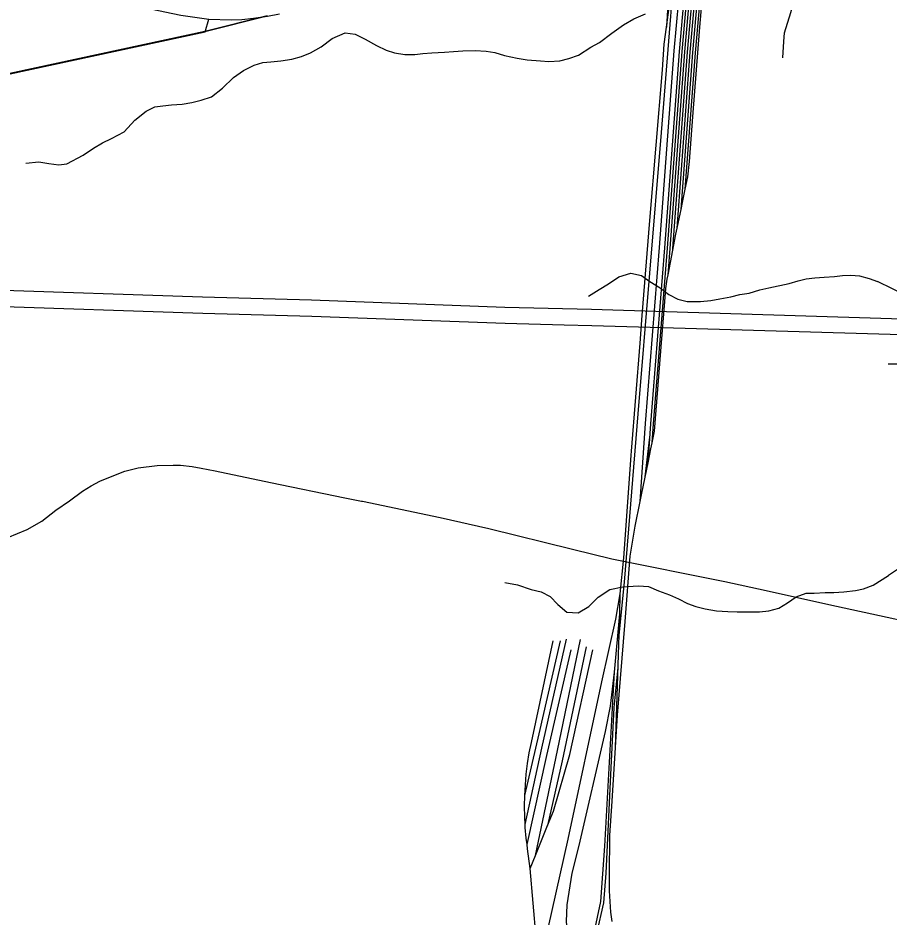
# Model space of a CAD drawing. Extents: x 114843 to 284848, y 317643 to 566895.
# Drawn here: x 165677 to 171054, y 388525 to 394078 of the extents above; entities that cross this region are included whole.
import ezdxf

# ---------------------------------------------------------------- set-up
doc = ezdxf.new("R2010")
doc.units = 0
for name, color, linetype in [('GM_X_City_Street', 7, 'Continuous'), ('GM_X_County_Road', 7, 'Continuous'), ('GM_X_Interstate_Route', 7, 'Continuous'), ('GM_X_Minor_River', 7, 'Continuous'), ('GM_X_Rail_Line', 7, 'Continuous'), ('GM_X_Township', 7, 'Continuous'), ('GM_X_Township_Road', 7, 'Continuous')]:
    doc.layers.add(name, color=color, linetype=linetype)

msp = doc.modelspace()

# ---------------------------------------------------------------- linework, layer by layer
at = {"layer": 'GM_X_City_Street'}
msp.add_lwpolyline([(164550.9, 393947.4), (164646.1, 393531.4), (165629.1, 393733.2), (166832.8, 393991.9), (166855.9, 394072.1)], dxfattribs=at)
at = {"layer": 'GM_X_County_Road'}
for points in [[(163836.8, 393843.8), (163942.3, 393843.5), (164178.9, 393873.2), (164276.6, 393889), (164550.9, 393947.4), (164880.6, 394020), (165212.6, 394091.2), (165555.6, 394168.6), (165741.4, 394205.3), (165833.5, 394218.9), (165929.9, 394223.9), (166035, 394219.5), (166183.2, 394202.5), (166494.6, 394134.9), (166681.8, 394096.7), (166855.9, 394072.1), (166992.9, 394067), (167060, 394070.1), (167130.6, 394077.5), (167216.7, 394088.9), (167291.9, 394103.5)], [(164043.9, 390892.7), (164610.3, 390859.4), (165045.2, 390826.7), (165340.2, 390818.9), (165514.6, 390842.4), (165614.9, 390869.6), (165733.1, 390919.1), (165823.7, 390970.6), (165911.4, 391037.6), (165996.3, 391096.6), (166075.2, 391155.4), (166130, 391188.6), (166183.1, 391217), (166258.9, 391249.1), (166336.9, 391278.3), (166419.6, 391300.7), (166536.9, 391315.1), (166636.2, 391317.3), (166680.6, 391316.2), (166752.2, 391308.4), (166808.7, 391298.2), (166895.4, 391280.8), (167236.8, 391210.3), (167694.6, 391114.2)], [(167694.6, 391114.2), (167704.9, 391112), (167798.4, 391094.9)], [(167798.4, 391094.9), (167803.6, 391093.9), (168283.8, 390993.5), (168584.6, 390925.7), (169099.5, 390797.7), (169343.8, 390738.5), (170041, 390598.2), (170295.8, 390541.4), (170682.5, 390456.6)], [(170682.5, 390456.6), (171089.7, 390367.3), (171664.2, 390240.6), (172480.9, 390055.6)]]:
    msp.add_lwpolyline(points, dxfattribs=at)
at = {"layer": 'GM_X_Interstate_Route'}
for points in [[(160999.8, 392616.8), (162647.4, 392514), (163609.7, 392458.8), (163934.2, 392450), (164602.5, 392424.2), (165466.2, 392400.7), (166817.4, 392356.3), (167488.8, 392337.5), (168683, 392293.3), (169218.1, 392279), (171400.5, 392211.6), (172034.3, 392192.9), (172084.3, 392190.4), (172687, 392167.1), (172737.1, 392165.2), (172771.9, 392164.2), (172912.3, 392158), (173104.7, 392149.4), (174429.9, 392104.6), (174582.3, 392093.6)], [(163909, 392351.2), (163943.3, 392350.4), (164600.8, 392330.1), (164889.9, 392316), (165468.3, 392300.2), (166819.5, 392255.7), (167490.9, 392236.9), (168685, 392192.7), (169048.9, 392183)], [(169048.9, 392183), (169220.2, 392178.5), (169796.1, 392161.9)], [(169796.1, 392161.9), (171342.8, 392117.3), (171394.2, 392114.9), (171925.9, 392096.8)]]:
    msp.add_lwpolyline(points, dxfattribs=at)
at = {"layer": 'GM_X_Minor_River'}
for points in [[(165725.8, 393181.4), (165805.8, 393189.1), (165867.8, 393178.9), (165929.8, 393170.7), (165979.8, 393178.5), (166080, 393230.2), (166144.3, 393274), (166198.4, 393307.8), (166254.5, 393333.7), (166332.7, 393375.4), (166399.1, 393447.3), (166469.3, 393503.1), (166521.5, 393528.9), (166571.5, 393536.7), (166625.5, 393542.5), (166691.6, 393546.3), (166749.6, 393556.1), (166807.7, 393569.9), (166871.8, 393591.7), (166940.1, 393645.5), (167008.4, 393711.3), (167068.6, 393753.2), (167134.7, 393787), (167188.8, 393802.8), (167238.8, 393808.6), (167300.9, 393814.4), (167366.9, 393824.1), (167427, 393839.9), (167483.1, 393863.8), (167549.3, 393899.6), (167617.6, 393951.4), (167697.7, 393987.1), (167759.7, 393978.9), (167819.6, 393948.6), (167891.4, 393908.3), (167949.3, 393880), (168001.2, 393863.8), (168065.2, 393853.6), (168127.2, 393853.3), (168177.3, 393859.1), (168231.3, 393862.9), (168309.3, 393866.6), (168365.3, 393870.5), (168423.4, 393876.2), (168499.4, 393878), (168567.4, 393873.7), (168621.4, 393865.5), (168681.3, 393847.2), (168759.2, 393830.9), (168821.2, 393820.7), (168903.2, 393814.3), (168955.2, 393810.1), (169023.2, 393813.9), (169077.3, 393827.7), (169137.4, 393849.5), (169213.6, 393897.3), (169267.8, 393927.1), (169344, 393984.9), (169416.3, 394036.7), (169478.5, 394072.5), (169550.6, 394104.3)], [(169198.8, 392361.2), (169265, 392401), (169323.2, 392436.9), (169387.4, 392478.7), (169461.5, 392502.4), (169525.5, 392488.2), (169577.3, 392449.9), (169641.1, 392411.6), (169695, 392371.4), (169750.9, 392341.1), (169808.8, 392326.9), (169890.8, 392326.6), (169954.9, 392334.3), (170010.9, 392344.1), (170077, 392355.9), (170133.1, 392369.7), (170191.1, 392379.5), (170257.2, 392399.3), (170313.3, 392411.1), (170437.4, 392438.7), (170493.5, 392454.5), (170543.6, 392466.3), (170595.6, 392474.1), (170653.6, 392477.9), (170717.7, 392481.7), (170767.7, 392487.5), (170819.7, 392489.3), (170871.7, 392485.1), (170931.7, 392468.8), (170983.6, 392450.6)], [(171168.6, 392359.6), (170983.6, 392450.6)], [(171745.8, 391239.5), (171750.3, 391315.7), (171766.7, 391385.7), (171777.1, 391441.8), (171785.5, 391497.9), (171793.9, 391564), (171796.2, 391620.1), (171784.7, 391690.3), (171747.2, 391768.7), (171681.5, 391827.3), (171611.7, 391865.8), (171557.8, 391878.1), (171503.8, 391888.5), (171443.8, 391898.9), (171381.9, 391915.3), (171330, 391927.7), (171274, 391940.1), (171224, 391940.4), (171170, 391942.7), (171103.9, 391941.1), (171049.9, 391939.5)], [(171802.5, 391240.7), (171783.6, 391201.2), (171709.2, 391145.6), (171654.8, 391089.8), (171620.5, 391037.9), (171588.1, 390978), (171543.6, 390904.1), (171493.1, 390838.3), (171428.8, 390792.6), (171368.6, 390758.9), (171294.4, 390741.3), (171222.4, 390741.8), (171170.2, 390712), (171105.9, 390672.3), (171051.6, 390634.6)], [(168682.9, 390590.7), (168760.8, 390576.4), (168844.7, 390548), (168906.7, 390533.8), (168962.5, 390505.5), (169010.3, 390455.3), (169066.2, 390409), (169136.1, 390404.8), (169200.3, 390442.6), (169258.6, 390500.4), (169330.8, 390548.2), (169410.9, 390565.9), (169507, 390571.6), (169569, 390567.3), (169630.9, 390541.1), (169698.7, 390514.8), (169754.7, 390490.5), (169810.5, 390462.3), (169862.5, 390444.1), (169920.4, 390429.8), (169990.4, 390417.5), (170058.4, 390413.3), (170116.4, 390411.1), (170254.4, 390410.5), (170312.4, 390416.3), (170374.5, 390434.1), (170428.7, 390466), (170480.9, 390503.8), (170543, 390525.6), (170593, 390525.4), (170661, 390529.2), (170713, 390529), (170775.1, 390534.8), (170847.1, 390542.5), (170897.2, 390552.3), (170957.3, 390576.1), (171051.6, 390634.6)]]:
    msp.add_lwpolyline(points, dxfattribs=at)
at = {"layer": 'GM_X_Rail_Line'}
for p, q in [((169746.1, 392780.3), (169771.1, 392896.2)), ((169690.7, 392492.1), (169719.5, 392644.7)), ((169549.2, 391244.1), (169577.9, 391490)), ((168872.7, 388905.5), (168947, 389089.8)), ((168840.1, 388824.6), (168872.7, 388905.5)), ((168892, 388214.2), (168840.1, 388824.6))]:
    msp.add_line(p, q, dxfattribs=at)
for points in [[(169796.9, 393021.3), (169859.5, 393864), (169915.8, 394493.3), (169934.2, 394765.4), (169962.4, 394922.2), (170001.3, 395092.9), (170062.3, 395303), (170078.5, 395344.7), (170313.4, 396104.6), (170498.3, 396674.8), (170546.9, 396887.9), (170576.9, 397032.8), (170694.4, 398537.9), (170718.2, 398843.2), (170723.1, 399124.6), (170704.8, 399282.5), (170670.7, 399461.9), (170626.1, 399648.6), (170583.4, 399819.1), (170514.8, 399996.4), (170348.7, 400411.6), (170285, 400559.2), (170277, 400582.6), (170246.9, 400655.7)], [(169771.1, 392896.2), (169843.1, 393865.3), (169899.4, 394494.6), (169917.9, 394767.4), (169946.3, 394925.5), (169985.4, 395097), (170046.7, 395307.9), (170062.8, 395349.6), (170297.7, 396109.6), (170482.5, 396679.2), (170530.9, 396891.4), (170560.6, 397035.1), (170678.1, 398539.2), (170701.8, 398843.9), (170706.7, 399123.8), (170688.6, 399280.1), (170654.7, 399458.5), (170610.1, 399644.7), (170567.7, 399814.2), (170499.6, 399990.4), (170333.6, 400405.3), (170269.7, 400553.2), (170261.5, 400577.3), (170251, 400611.3)], [(169746.1, 392780.3), (169826.8, 393866.7), (169883, 394495.9), (169901.6, 394769.5), (169930.3, 394928.8), (169969.5, 395101.1), (170031, 395312.7), (170047.2, 395354.4), (170282.1, 396114.5), (170466.7, 396683.6), (170514.9, 396894.8), (170544.3, 397037.4), (170661.7, 398540.4), (170685.5, 398844.7), (170690.3, 399123), (170672.3, 399277.6), (170638.6, 399455), (170594.2, 399640.8), (170552.1, 399809.2), (170484.3, 399984.4), (170318.4, 400399), (170261.4, 400531.2)], [(169719.5, 392644.7), (169720.2, 392654.1), (169810.4, 393868), (169866.7, 394497.2), (169885.3, 394771.5), (169914.2, 394932.1), (169953.6, 395105.3), (170015.3, 395317.5), (170031.5, 395359.2), (170266.5, 396119.5), (170450.8, 396687.9), (170498.8, 396898.3), (170528.1, 397039.7), (170645.4, 398541.7), (170669.1, 398845.5), (170673.9, 399122.2), (170656.1, 399275.1), (170622.6, 399451.6), (170578.2, 399636.9), (170536.4, 399804.2), (170469, 399978.4), (170303.3, 400392.7), (170277.2, 400453.2)], [(169690.7, 392492.1), (169703.9, 392655.3), (169794.1, 393869.3), (169850.3, 394498.5), (169869, 394773.5), (169898.1, 394935.3), (169937.7, 395109.4), (169999.6, 395322.3), (170015.8, 395364.1), (170250.8, 396124.4), (170435, 396692.3), (170482.8, 396901.8), (170511.8, 397042), (170629, 398543), (170652.7, 398846.3), (170657.4, 399121.4), (170639.9, 399272.6), (170606.5, 399448.1), (170562.3, 399633), (170520.7, 399799.3), (170453.8, 399972.4), (170302.8, 400349.7)], [(169591.9, 391453.4), (169599.9, 391571), (169687.5, 392656.6), (169777.7, 393870.7), (169834, 394499.8), (169852.7, 394775.5), (169882, 394938.6), (169921.8, 395113.5), (169983.9, 395327.1), (170000.1, 395368.9), (170235.2, 396129.4), (170419.2, 396696.7), (170466.8, 396905.3), (170495.5, 397044.3), (170612.7, 398544.3), (170636.3, 398847.1), (170641, 399120.6), (170623.7, 399270.1), (170590.5, 399444.7), (170546.4, 399629.1), (170505.1, 399794.3), (170438.5, 399966.4), (170332.5, 400231.4)], [(169567.2, 391331.8), (169583.5, 391572.2), (169671.2, 392657.9), (169761.4, 393872), (169817.6, 394501), (169836.4, 394777.5), (169865.9, 394941.9), (169906, 395117.6), (169968.2, 395331.9), (169984.5, 395373.8), (170219.5, 396134.3), (170403.3, 396701), (170450.7, 396908.8), (170479.2, 397046.6), (170596.3, 398545.6), (170619.9, 398847.8), (170624.6, 399119.8), (170607.4, 399267.7), (170574.4, 399441.2), (170530.4, 399625.2), (170489.4, 399789.3), (170423.2, 399960.4), (170366.4, 400102.4)], [(169518.1, 391092.9), (169550.8, 391574.6), (169638.4, 392660.4), (169728.7, 393874.7), (169784.9, 394503.6), (169803.7, 394781.5), (169833.8, 394948.4), (169874.2, 395125.8), (169936.9, 395341.6), (169949, 395379), (170055.8, 395708.8), (170320.7, 396533.7), (170395.3, 396777.3), (170430.8, 396914.7), (170453.8, 397088.5), (170469.9, 397270.9), (170496.6, 397660), (170582.7, 398721.5), (170599.7, 399011.6), (170588, 399190.3), (170564.1, 399374.2), (170522.9, 399551), (170446.3, 399828.2), (170391.1, 400008.4)], [(169387, 390245.6), (169422.4, 390592.7), (169505.2, 391633.3), (169649, 393370.6), (169766.9, 394835.1), (169782.5, 395073.1), (169818.1, 395434.5), (169887.1, 396219.8)], [(169210.9, 396206.2), (169233.9, 396140.4), (169352.3, 395853), (169543.1, 395396), (169657.9, 395127.7), (169691.6, 395034.2), (169711.2, 394968.4), (169718.9, 394859.1), (169724.9, 394754.9), (169707.7, 394483.9), (169680.1, 394020.9)], [(169796.9, 393021.3), (169812.3, 393098.3), (169822.7, 393192.7), (169843.9, 393467.6), (169886.1, 394021.9), (169905.9, 394237.6), (169953.8, 394647.7), (169975.4, 394856.9), (170000.1, 395020.8), (170028.9, 395131.1), (170050.5, 395209.9), (170085.8, 395318.4), (170094.2, 395339.9)], [(169680.1, 394020.9), (169702.5, 394191), (169718.6, 394378.4), (169746.6, 394723.6), (169747.2, 394848.5), (169740.6, 394923.1), (169723.9, 395009.1), (169699.9, 395107.9)], [(169395.5, 390520.8), (169416.8, 390744.8), (169460.2, 391346.4), (169463.1, 391377.6), (169465.2, 391403.5), (169518.2, 392069.5), (169530.7, 392241.7), (169578.3, 392827.7), (169655.3, 393757.3), (169666.4, 393916.6), (169680.1, 394020.9)], [(169771.1, 392896.2), (169780.2, 392938), (169796.9, 393021.3)], [(169719.5, 392644.7), (169738.1, 392743.5), (169746.1, 392780.3)], [(169591.9, 391453.4), (169606.3, 391526.1), (169620.7, 391708.5), (169646.9, 392046.3), (169669.9, 392327.7), (169675.8, 392408.2), (169685.5, 392464.7), (169690.7, 392492.1)], [(169567.2, 391331.8), (169584.8, 391417.8), (169591.9, 391453.4)], [(169518.1, 391092.9), (169528.5, 391143.6), (169567.2, 391331.8)], [(169366.2, 389572.6), (169378.8, 389771.7), (169425.3, 390351.5), (169457.4, 390753.7), (169486.4, 390938.8), (169518.1, 391092.9)], [(168926.4, 388344.5), (169074.5, 389006.8), (169282.2, 389977.7), (169367.7, 390364.4), (169395.5, 390520.8)], [(169344.5, 388497.3), (169336.9, 388556.1), (169328.7, 388687.3), (169328.6, 388781.4), (169331.1, 389028), (169345.2, 389240.6), (169366.2, 389572.6), (169391.8, 390398.4), (169395.5, 390520.8)], [(170721.1, 387385.1), (170569.8, 387385.5), (170392.7, 387390.7), (170164.6, 387419), (169809.7, 387520.6), (169541.7, 387659.4), (169382, 387779.3), (169276.9, 387899.7), (169159.7, 388090.2), (169104.1, 388218.7), (169077.1, 388350.1), (169064.3, 388498.4), (169067.5, 388600), (169098.6, 388796.9), (169141.6, 388967.8), (169304.6, 389672.1), (169334.7, 389828.6), (169359.2, 390038.4), (169391.8, 390398.4)], [(168806, 389276.2), (168809.6, 389342.3), (168815.4, 389408.2), (168823.5, 389473.9), (168834, 389539.2), (168846.7, 389604.2), (168981, 390231.9)], [(168806, 389276.2), (168893.9, 389657.8), (169026.5, 390231.7)], [(168808.3, 389097.8), (168911.9, 389568.9), (169063.3, 390240.7)], [(168872.7, 388905.5), (169007.5, 389554.4), (169150.1, 390239.1)], [(168819.7, 388973.8), (168942.6, 389523.6), (169092, 390175.8)], [(169185.2, 390193.8), (169036.1, 389489.5), (168947, 389089.8)], [(168947, 389089.8), (168983.3, 389179.8), (169085, 389529.5), (169226.2, 390176.4)], [(166334.9, 387063), (167100.1, 387123.5), (167645.3, 387170.4), (167857.3, 387209.7), (168070.4, 387272.4), (168261.3, 387350.6), (168471.4, 387466.7), (168663.1, 387604.8), (168839, 387770.2), (168982.3, 387953.5), (169156.1, 388228.2), (169251, 388422.9), (169293.9, 388613.4), (169308.2, 388797.1), (169338.7, 389447.1), (169358.2, 389819.7), (169381.5, 390066.1)], [(166513.1, 387096.6), (166800.7, 387118.2), (167266.7, 387152.8), (167623.2, 387186.6), (167775.4, 387208.5), (168027.5, 387284.6), (168284.6, 387388), (168432.4, 387471.1), (168554.3, 387551.4), (168682.4, 387653.9), (168820.9, 387778.6), (168930.5, 387921.3), (169007.9, 388031.3), (169143.1, 388243.2), (169234.2, 388427.5), (169275.8, 388621.8), (169299.4, 388963.1), (169359.2, 390038.4)], [(168808.3, 389097.8), (168805.9, 389143.9), (168804.8, 389210.1), (168806, 389276.2)], [(168819.7, 388973.8), (168815, 389011.9), (168809.3, 389077.8), (168808.3, 389097.8)], [(168840.1, 388824.6), (168823, 388946.2), (168819.7, 388973.8)]]:
    msp.add_lwpolyline(points, dxfattribs=at)
at = {"layer": 'GM_X_Township'}
for points in [[(167215.5, 394091.7), (166831.6, 393994.7), (165627.9, 393736.1)], [(165627.9, 393736.1), (166831.6, 393994.7), (167215.5, 394091.7)]]:
    msp.add_lwpolyline(points, dxfattribs=at)
at = {"layer": 'GM_X_Township_Road'}
msp.add_lwpolyline([(170397.9, 393832.5), (170405.7, 393932.6), (170409.6, 393986.7), (170447.4, 394113), (170463.3, 394163.1), (170483.2, 394217.2), (170507.1, 394257.3), (170527, 394277.4), (170553, 394301.5), (170583, 394315.6), (170636.9, 394341.7), (170676.9, 394359.9), (170738.8, 394378), (170782.8, 394392.1), (170806.8, 394396.2), (170880.7, 394422.4), (170922.6, 394480.6), (170976.4, 394556.8), (171040.2, 394709.2), (171051.2, 394753.6), (171054.1, 394792.8), (171048.5, 394844.4), (171033.5, 394925.7)], dxfattribs=at)

doc.saveas('drawing.dxf')
